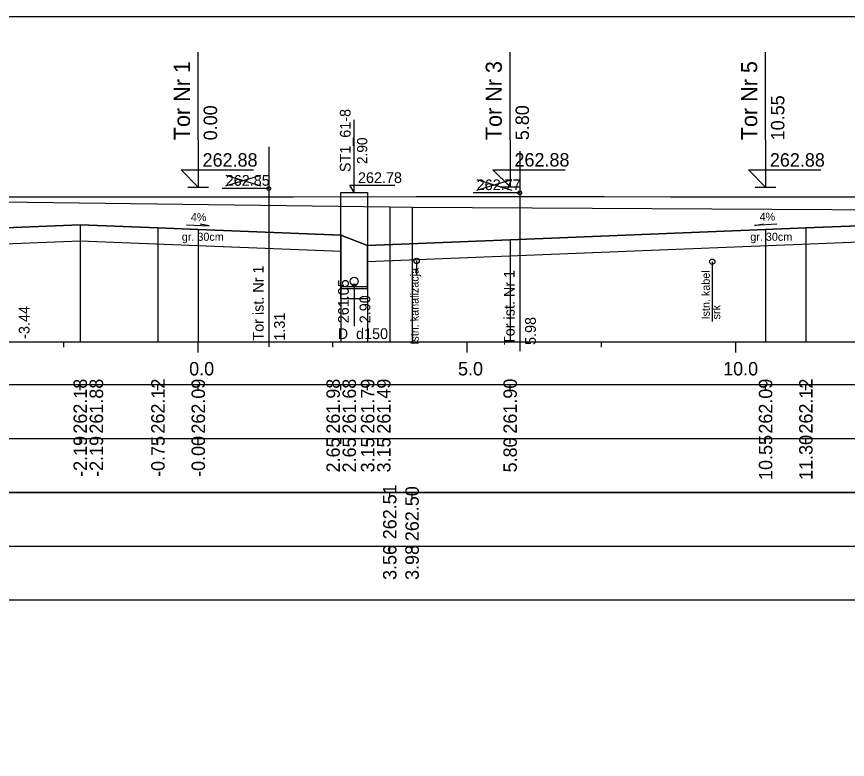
# Model space of a CAD drawing. Extents: x 6516023 to 6560129, y 5513077 to 5529206.
# Drawn here: x 6519234.33 to 6519249.78, y 5514499.34 to 5514513.16 of the extents above; entities that cross this region are included whole.
import ezdxf

# ---------------------------------------------------------------- set-up
doc = ezdxf.new("R2010")
doc.units = 0
for name, color, linetype in [('IR_default', 7, 'Continuous'), ('TOR_PRZEK_P-kable', 7, 'Continuous'), ('TOR_PRZEK_P-komponent', 7, 'Continuous'), ('TOR_PRZEK_P-odwodnienie', 7, 'Continuous'), ('TOR_PRZEK_P-opisy', 7, 'Continuous'), ('TOR_PRZEK_P-tabelka istniejace', 7, 'Continuous'), ('TOR_PRZEK_P-tabelka projektowane', 7, 'Continuous'), ('TOR_PRZEK_P-teren istniejacy', 7, 'Continuous'), ('TOR_PRZEK_P-tory istniejace', 7, 'Continuous'), ('TOR_PRZEK_P-tory projektowane', 7, 'Continuous'), ('TOR_PRZEK_P-uklad odniesienia', 7, 'Continuous'), ('TOR_PRZEK_P-warstwa ochronna I', 7, 'Continuous'), ('TOR_PRZEK_P-warstwa ochronna II', 7, 'Continuous'), ('TOR_RAMKI-ramka+tabelka 1', 7, 'Continuous')]:
    doc.layers.add(name, color=color, linetype=linetype)

msp = doc.modelspace()

# ---------------------------------------------------------------- linework, layer by layer
at = {"layer": 'IR_default'}
msp.add_lwpolyline([(6519223.811, 5514509.341), (6519224.937, 5514509.296), (6519224.944, 5514509.3), (6519225.701, 5514509.805), (6519225.728, 5514509.805), (6519229.201, 5514509.805), (6519231.463, 5514509.805), (6519231.49, 5514509.805), (6519234.963, 5514509.805), (6519234.971, 5514509.805), (6519235.963, 5514509.805), (6519239.436, 5514509.805), (6519239.463, 5514509.805), (6519239.481, 5514509.805), (6519241.763, 5514509.807), (6519241.79, 5514509.807), (6519245.263, 5514509.807), (6519246.503, 5514509.805), (6519246.513, 5514509.805), (6519249.986, 5514509.805)], dxfattribs=at)
at = {"layer": 'TOR_PRZEK_P-kable'}
for p, q in [((6519241.773, 5514508.612), (6519241.773, 5514508.342)), ((6519247.272, 5514508.597), (6519247.272, 5514507.487))]:
    msp.add_line(p, q, dxfattribs=at)
for centre in [(6519241.773, 5514508.612), (6519247.272, 5514508.597)]:
    msp.add_circle(centre, 0.05, dxfattribs=at)
at = {"layer": 'TOR_PRZEK_P-komponent'}
for points in [[(6519231.463, 5514509.805), (6519234.963, 5514509.805), (6519235.963, 5514509.805), (6519239.463, 5514509.805), (6519241.763, 5514509.807), (6519245.263, 5514509.807), (6519246.513, 5514509.805), (6519250.013, 5514509.805)], [(6519250.638, 5514509.29), (6519249.013, 5514509.225), (6519248.263, 5514509.195), (6519243.513, 5514509.005), (6519240.863, 5514508.899), (6519240.363, 5514509.091), (6519237.713, 5514509.197), (6519236.963, 5514509.227), (6519235.518, 5514509.284), (6519233.963, 5514509.222)]]:
    msp.add_lwpolyline(points, dxfattribs=at)
at = {"layer": 'TOR_PRZEK_P-odwodnienie'}
for p, q in [((6519240.613, 5514509.885), (6519240.613, 5514511.235)), ((6519240.53, 5514510.023), (6519241.37, 5514510.023)), ((6519240.613, 5514509.885), (6519240.53, 5514510.023)), ((6519240.613, 5514508.157), (6519240.613, 5514507.398))]:
    msp.add_line(p, q, dxfattribs=at)
for points in [[(6519240.363, 5514508.256), (6519240.363, 5514509.885), (6519240.863, 5514509.885), (6519240.863, 5514507.907), (6519240.363, 5514507.907), (6519240.363, 5514508.256)], [(6519240.363, 5514509.091), (6519240.363, 5514508.097), (6519240.863, 5514508.097), (6519240.863, 5514508.899)], [(6519240.363, 5514508.137), (6519240.863, 5514508.137)]]:
    msp.add_lwpolyline(points, dxfattribs=at)
for centre, radius in [((6519240.613, 5514508.232), 0.075), ((6519240.613, 5514508.157), 0.03)]:
    msp.add_circle(centre, radius, dxfattribs=at)
at = {"layer": 'TOR_PRZEK_P-opisy'}
for points in [[(6519237.496, 5514509.285), (6519237.914, 5514509.266), (6519237.746, 5514509.294)], [(6519248.475, 5514509.293), (6519248.057, 5514509.273), (6519248.225, 5514509.302)]]:
    msp.add_lwpolyline(points, dxfattribs=at)
at = {"layer": 'TOR_PRZEK_P-tabelka istniejace'}
for p, q in [((6519241.274, 5514504.206), (6519241.274, 5514504.306)), ((6519241.689, 5514504.206), (6519241.689, 5514504.306)), ((6519186.663, 5514503.306), (6519280.463, 5514503.306)), ((6519241.274, 5514503.206), (6519241.274, 5514503.306)), ((6519241.689, 5514503.206), (6519241.689, 5514503.306))]:
    msp.add_line(p, q, dxfattribs=at)
for points in [[(6519241.274, 5514509.615), (6519241.274, 5514507.306), (6519241.274, 5514507.176), (6519241.274, 5514507.106)], [(6519241.689, 5514509.611), (6519241.689, 5514507.306), (6519241.689, 5514507.176), (6519241.689, 5514507.106)]]:
    msp.add_lwpolyline(points, dxfattribs=at)
msp.add_lwpolyline([(6519186.663, 5514504.306), (6519186.663, 5514502.306), (6519280.463, 5514502.306), (6519280.463, 5514504.306)], close=True, dxfattribs=at)
at = {"layer": 'TOR_PRZEK_P-tabelka projektowane'}
for p, q in [((6519235.518, 5514506.206), (6519235.518, 5514506.306)), ((6519235.518, 5514506.206), (6519235.518, 5514506.306)), ((6519236.963, 5514506.206), (6519236.963, 5514506.306)), ((6519237.713, 5514506.206), (6519237.713, 5514506.306)), ((6519240.363, 5514506.206), (6519240.363, 5514506.306)), ((6519240.363, 5514506.206), (6519240.363, 5514506.306)), ((6519240.863, 5514506.206), (6519240.863, 5514506.306)), ((6519240.863, 5514506.206), (6519240.863, 5514506.306)), ((6519243.513, 5514506.206), (6519243.513, 5514506.306)), ((6519248.263, 5514506.206), (6519248.263, 5514506.306)), ((6519249.013, 5514506.206), (6519249.013, 5514506.306)), ((6519186.663, 5514505.306), (6519280.463, 5514505.306)), ((6519235.518, 5514505.206), (6519235.518, 5514505.306)), ((6519235.518, 5514505.206), (6519235.518, 5514505.306)), ((6519236.963, 5514505.206), (6519236.963, 5514505.306)), ((6519237.713, 5514505.206), (6519237.713, 5514505.306)), ((6519240.363, 5514505.206), (6519240.363, 5514505.306)), ((6519240.363, 5514505.206), (6519240.363, 5514505.306)), ((6519240.863, 5514505.206), (6519240.863, 5514505.306)), ((6519240.863, 5514505.206), (6519240.863, 5514505.306)), ((6519243.513, 5514505.206), (6519243.513, 5514505.306)), ((6519248.263, 5514505.206), (6519248.263, 5514505.306)), ((6519249.013, 5514505.206), (6519249.013, 5514505.306))]:
    msp.add_line(p, q, dxfattribs=at)
for points in [[(6519235.518, 5514509.284), (6519235.518, 5514507.306), (6519235.518, 5514507.176), (6519235.518, 5514507.106)], [(6519236.963, 5514509.227), (6519236.963, 5514507.306), (6519236.963, 5514507.176), (6519236.963, 5514507.106)], [(6519237.713, 5514509.197), (6519237.713, 5514507.306), (6519237.713, 5514507.176), (6519237.713, 5514507.106)], [(6519248.263, 5514509.195), (6519248.263, 5514507.306), (6519248.263, 5514507.176), (6519248.263, 5514507.106)], [(6519249.013, 5514509.225), (6519249.013, 5514507.306), (6519249.013, 5514507.176), (6519249.013, 5514507.106)], [(6519235.518, 5514508.984), (6519235.518, 5514507.306), (6519235.518, 5514507.176), (6519235.518, 5514507.106)], [(6519240.363, 5514509.091), (6519240.363, 5514507.306), (6519240.363, 5514507.176), (6519240.363, 5514507.106)], [(6519243.513, 5514509.005), (6519243.513, 5514507.306), (6519243.513, 5514507.176), (6519243.513, 5514507.106)], [(6519240.863, 5514508.899), (6519240.863, 5514507.306), (6519240.863, 5514507.176), (6519240.863, 5514507.106)], [(6519240.363, 5514508.791), (6519240.363, 5514507.306), (6519240.363, 5514507.176), (6519240.363, 5514507.106)], [(6519240.863, 5514508.599), (6519240.863, 5514507.306), (6519240.863, 5514507.176), (6519240.863, 5514507.106)]]:
    msp.add_lwpolyline(points, dxfattribs=at)
msp.add_lwpolyline([(6519186.663, 5514506.306), (6519186.663, 5514504.306), (6519280.463, 5514504.306), (6519280.463, 5514506.306)], close=True, dxfattribs=at)
at = {"layer": 'TOR_PRZEK_P-teren istniejacy'}
msp.add_lwpolyline([(6519217.151, 5514508.572), (6519218.98, 5514508.557), (6519222.331, 5514508.3), (6519223.366, 5514508.208), (6519224.426, 5514508.128), (6519224.627, 5514508.076), (6519227.166, 5514509.01), (6519227.76, 5514509.151), (6519228.267, 5514509.272), (6519229.455, 5514509.406), (6519229.78, 5514509.424), (6519231.298, 5514509.455), (6519231.926, 5514509.424), (6519232.024, 5514509.462), (6519232.606, 5514509.732), (6519241.274, 5514509.615), (6519241.689, 5514509.611), (6519256.184, 5514509.53)], dxfattribs=at)
at = {"layer": 'TOR_PRZEK_P-tory istniejace'}
for p, q in [((6519239.024, 5514510.735), (6519239.024, 5514507.014)), ((6519243.69, 5514510.653), (6519243.69, 5514506.933)), ((6519238.224, 5514510.006), (6519238.876, 5514510.209)), ((6519238.224, 5514510.209), (6519238.876, 5514510.006)), ((6519242.891, 5514509.925), (6519243.543, 5514510.128)), ((6519242.891, 5514510.128), (6519243.543, 5514509.925)), ((6519239.024, 5514509.959), (6519238.158, 5514509.959)), ((6519243.691, 5514509.878), (6519242.825, 5514509.878))]:
    msp.add_line(p, q, dxfattribs=at)
for centre in [(6519239.024, 5514509.959), (6519243.691, 5514509.878)]:
    msp.add_circle(centre, 0.035, dxfattribs=at)
at = {"layer": 'TOR_PRZEK_P-tory projektowane'}
for p, q in [((6519237.713, 5514510.863), (6519237.713, 5514512.495)), ((6519243.513, 5514510.864), (6519243.513, 5514512.496)), ((6519248.263, 5514510.863), (6519248.263, 5514512.495)), ((6519237.713, 5514510.863), (6519237.713, 5514509.985)), ((6519243.513, 5514510.864), (6519243.513, 5514509.987)), ((6519248.263, 5514510.863), (6519248.263, 5514509.985)), ((6519237.713, 5514509.985), (6519237.394, 5514510.305)), ((6519237.394, 5514510.305), (6519238.738, 5514510.305)), ((6519243.513, 5514509.987), (6519243.194, 5514510.306)), ((6519243.194, 5514510.306), (6519244.538, 5514510.306)), ((6519248.263, 5514509.985), (6519247.944, 5514510.304)), ((6519247.944, 5514510.304), (6519249.288, 5514510.304)), ((6519237.521, 5514509.985), (6519237.905, 5514509.985)), ((6519243.321, 5514509.987), (6519243.705, 5514509.987)), ((6519248.071, 5514509.985), (6519248.455, 5514509.985))]:
    msp.add_line(p, q, dxfattribs=at)
at = {"layer": 'TOR_PRZEK_P-uklad odniesienia'}
for p, q in [((6519190.463, 5514507.106), (6519280.463, 5514507.106)), ((6519235.213, 5514507.006), (6519235.213, 5514507.106)), ((6519237.713, 5514506.906), (6519237.713, 5514507.106)), ((6519240.213, 5514507.006), (6519240.213, 5514507.106)), ((6519242.713, 5514506.906), (6519242.713, 5514507.106)), ((6519245.213, 5514507.006), (6519245.213, 5514507.106)), ((6519247.713, 5514506.906), (6519247.713, 5514507.106))]:
    msp.add_line(p, q, dxfattribs=at)
at = {"layer": 'TOR_PRZEK_P-warstwa ochronna I'}
for points in [[(6519230.824, 5514508.797), (6519235.518, 5514508.984), (6519240.363, 5514508.791)], [(6519240.863, 5514508.599), (6519250.638, 5514508.99), (6519250.638, 5514509.04), (6519260.661, 5514508.639)]]:
    msp.add_lwpolyline(points, dxfattribs=at)
at = {"layer": 'TOR_PRZEK_P-warstwa ochronna II'}
msp.add_lwpolyline([(6519223.811, 5514509.341), (6519225.451, 5514509.275), (6519226.701, 5514509.225), (6519227.451, 5514509.195), (6519230.324, 5514509.081), (6519230.824, 5514509.097), (6519233.213, 5514509.192), (6519233.963, 5514509.222), (6519235.518, 5514509.284), (6519236.963, 5514509.227), (6519237.713, 5514509.197), (6519240.363, 5514509.091), (6519240.863, 5514508.899), (6519243.513, 5514509.005), (6519248.263, 5514509.195), (6519249.013, 5514509.225), (6519250.638, 5514509.29)], dxfattribs=at)
at = {"layer": 'TOR_RAMKI-ramka+tabelka 1'}
msp.add_lwpolyline([(6519087.013, 5514513.156), (6519334.513, 5514513.156), (6519334.513, 5514484.656), (6519087.013, 5514484.656)], close=True, dxfattribs=at)

# ---------------------------------------------------------------- texts
at = {"layer": 'TOR_PRZEK_P-kable'}
for s, height, p in [('Istn. kanalizacja', 0.14999, (6519241.811, 5514507.055)), ('Istn. kabel', 0.14999, (6519247.226, 5514507.523)), ('srk', 0.15, (6519247.42, 5514507.523))]:
    msp.add_text(s, height=height, rotation=90.0511, dxfattribs=at).set_placement(p)
at = {"layer": 'TOR_PRZEK_P-odwodnienie'}
for s, height, rotation, p in [('ST1_61-8', 0.2, 90, (6519240.546, 5514510.264)), ('2.90', 0.19, 90, (6519240.856, 5514510.413)), ('261.05', 0.2, 90, (6519240.513, 5514507.452)), ('2.90', 0.2, 90, (6519240.913, 5514507.452)), ('D_d150', 0.2, 360, (6519240.306, 5514507.158))]:
    msp.add_text(s, height=height, rotation=rotation, dxfattribs=at).set_placement(p)
msp.add_text('262.78', height=0.2, dxfattribs=at).set_placement((6519240.683, 5514510.06))
at = {"layer": 'TOR_PRZEK_P-opisy'}
for rotation, p in [(359.8485, (6519237.575, 5514509.351)), (0.1515, (6519248.152, 5514509.358))]:
    msp.add_text('4%', height=0.15, rotation=rotation, dxfattribs=at).set_placement(p)
at = {"layer": 'TOR_PRZEK_P-tabelka istniejace'}
for s, p in [('262.51', (6519241.399, 5514503.433)), ('262.50', (6519241.814, 5514503.398)), ('3.56', (6519241.399, 5514502.677)), ('3.98', (6519241.814, 5514502.677))]:
    msp.add_text(s, height=0.25, rotation=90, dxfattribs=at).set_placement(p)
at = {"layer": 'TOR_PRZEK_P-tabelka projektowane'}
for s, p in [('262.18', (6519235.643, 5514505.398)), ('261.88', (6519235.943, 5514505.398)), ('262.12', (6519237.088, 5514505.4)), ('262.09', (6519237.838, 5514505.398)), ('261.98', (6519240.346, 5514505.398)), ('261.68', (6519240.646, 5514505.398)), ('261.79', (6519240.988, 5514505.398)), ('261.49', (6519241.288, 5514505.398)), ('261.90', (6519243.638, 5514505.398)), ('262.09', (6519248.388, 5514505.398)), ('262.12', (6519249.138, 5514505.4)), ('-2.19', (6519235.643, 5514504.594)), ('-2.19', (6519235.943, 5514504.594)), ('-0.75', (6519237.088, 5514504.593)), ('-0.00', (6519237.838, 5514504.594)), ('2.65', (6519240.346, 5514504.677)), ('2.65', (6519240.646, 5514504.677)), ('3.15', (6519240.988, 5514504.677)), ('3.15', (6519241.288, 5514504.677)), ('5.80', (6519243.638, 5514504.678)), ('10.55', (6519248.388, 5514504.537)), ('11.30', (6519249.138, 5514504.538))]:
    msp.add_text(s, height=0.25, rotation=90, dxfattribs=at).set_placement(p)
at = {"layer": 'TOR_PRZEK_P-tory istniejace'}
for s, p in [('262.85', (6519238.224, 5514510.009)), ('262.77', (6519242.891, 5514509.928))]:
    msp.add_text(s, height=0.2, dxfattribs=at).set_placement(p)
for s, rotation, p in [('Tor ist. Nr 1', 90.0511, (6519238.93, 5514507.129)), ('Tor ist. Nr 1', 90.0511, (6519243.597, 5514507.047)), ('-3.44', 90, (6519234.576, 5514507.162)), ('1.31', 90, (6519239.324, 5514507.129)), ('5.98', 90, (6519243.991, 5514507.048))]:
    msp.add_text(s, height=0.2, rotation=rotation, dxfattribs=at).set_placement(p)
at = {"layer": 'TOR_PRZEK_P-tory projektowane'}
for s, height, p in [('Tor Nr 1', 0.3, (6519237.558, 5514510.857)), ('Tor Nr 3', 0.3, (6519243.358, 5514510.858)), ('Tor Nr 5', 0.3, (6519248.108, 5514510.857)), ('10.55', 0.25, (6519248.613, 5514510.855)), ('0.00', 0.25, (6519238.063, 5514510.855)), ('5.80', 0.25, (6519243.863, 5514510.857))]:
    msp.add_text(s, height=height, rotation=90, dxfattribs=at).set_placement(p)
for p in [(6519237.793, 5514510.365), (6519243.593, 5514510.367), (6519248.343, 5514510.365)]:
    msp.add_text('262.88', height=0.25, dxfattribs=at).set_placement(p)
at = {"layer": 'TOR_PRZEK_P-uklad odniesienia'}
for s, p in [('0.0', (6519237.544, 5514506.481)), ('5.0', (6519242.544, 5514506.481)), ('10.0', (6519247.474, 5514506.481))]:
    msp.add_text(s, height=0.25, dxfattribs=at).set_placement(p)
at = {"layer": 'TOR_PRZEK_P-warstwa ochronna I'}
for p in [(6519237.407, 5514508.986), (6519247.979, 5514508.986)]:
    msp.add_text('gr. 30cm', height=0.15, dxfattribs=at).set_placement(p)

doc.saveas('drawing.dxf')
